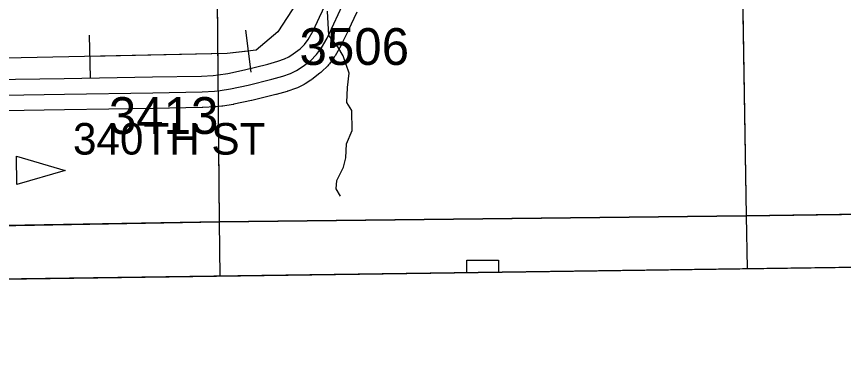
# Model space of a CAD drawing. Extents: x 23.6 to 68.7, y -63 to -29.
# Drawn here: x 48.415 to 49.986, y -57.856 to -57.182 of the extents above; entities that cross this region are included whole.
import ezdxf

# ---------------------------------------------------------------- set-up
doc = ezdxf.new("R2010")
doc.units = 0
for name, color, linetype in [('tdCoClipBndry', 7, 'Continuous'), ('tdCoCoBndry', 7, 'Continuous'), ('tdCoCoBndryPart', 7, 'Continuous'), ('tdCoDirctArrow', 7, 'Continuous'), ('tdCoHydroRiver', 7, 'Continuous'), ('tdCoPipe', 7, 'Continuous'), ('tdCoSecRdNmbr', 7, 'Continuous'), ('tdCoSecRdTxt', 7, 'Continuous'), ('tdCoSecRteBand', 7, 'Continuous'), ('tdCoSecRteCL', 7, 'Continuous'), ('tdCoSectLine', 7, 'Continuous'), ('tdCoSectLinePart', 7, 'Continuous'), ('tdCoSurfAsphalt', 7, 'Continuous'), ('tdCoTwpBndryShd', 7, 'Continuous')]:
    doc.layers.add(name, color=color, linetype=linetype)

msp = doc.modelspace()

# ---------------------------------------------------------------- linework, layer by layer
at = {"layer": 'tdCoClipBndry'}
msp.add_lwpolyline([(56.8227, -57.553), (51.8233, -57.6334), (46.8056, -57.7041), (45.8081, -57.7131), (44.8328, -57.735), (43.8446, -57.7356), (42.8125, -57.7502), (36.856, -57.8104), (34.8462, -57.8398), (33.8615, -57.8433), (32.8589, -57.8556), (32.833, -57.8525), (32.8013, -57.8383), (32.7717, -57.8067), (32.7614, -57.7827), (32.7577, -57.7569), (32.6839, -51.7283), (32.6474, -49.7276), (32.6233, -45.7459), (32.6113, -44.7492), (32.588, -43.7493), (32.587, -43.0064), (32.5923, -42.7484), (32.5183, -35.7733)], dxfattribs=at)
at = {"layer": 'tdCoCoBndry'}
for p, q in [((50.7977, -57.5472), (49.8017, -57.5614)), ((49.8017, -57.5614), (50.7977, -57.5472)), ((49.8017, -57.5614), (48.8003, -57.5731)), ((48.8003, -57.5731), (49.8017, -57.5614)), ((48.8003, -57.5731), (47.8017, -57.59)), ((47.8017, -57.59), (48.8003, -57.5731))]:
    msp.add_line(p, q, dxfattribs=at)
for points in [[(35.8551, -57.7251), (36.8548, -57.7104), (37.8632, -57.702), (38.8607, -57.6881), (39.821, -57.6811), (40.8084, -57.671), (40.8282, -57.6709), (41.8142, -57.6606), (42.8114, -57.6502), (43.828, -57.6382), (43.8439, -57.6356), (44.8231, -57.6351), (44.8305, -57.6351), (45.7951, -57.6134), (45.8065, -57.6132), (46.7976, -57.6042), (46.8042, -57.6042), (47.8013, -57.59), (48.8, -57.5731), (49.8013, -57.5613), (50.7973, -57.5472), (51.8219, -57.5335), (52.8221, -57.5189)], [(52.8224, -57.5189), (51.8222, -57.5335), (50.7977, -57.5472), (49.8017, -57.5614), (48.8003, -57.5731), (47.8017, -57.59), (46.8045, -57.6042), (46.798, -57.6042), (45.8069, -57.6132), (45.7954, -57.6134), (44.8309, -57.6351), (44.8234, -57.6351), (43.8442, -57.6356), (43.8283, -57.6383), (42.8118, -57.6502), (41.8146, -57.6606), (40.8286, -57.6709), (40.8087, -57.671), (39.8213, -57.6811), (38.8611, -57.6881), (37.8635, -57.702), (36.8552, -57.7104), (35.8554, -57.7251)], [(52.8224, -57.5189), (51.8222, -57.5335), (50.7977, -57.5472), (49.8017, -57.5614), (48.8003, -57.5731), (47.8017, -57.59), (46.8045, -57.6042), (46.798, -57.6042), (45.8069, -57.6132), (45.7954, -57.6134), (44.8309, -57.6351), (44.8317, -57.735), (44.8328, -57.735), (45.8081, -57.7131), (46.8056, -57.7041), (51.8233, -57.6334), (56.8227, -57.553)]]:
    msp.add_lwpolyline(points, dxfattribs=at)
at = {"layer": 'tdCoCoBndryPart'}
msp.add_lwpolyline([(47.8275, -57.5895), (48.8, -57.5731), (49.8013, -57.5613), (50.7861, -57.5473)], dxfattribs=at)
at = {"layer": 'tdCoDirctArrow'}
msp.add_lwpolyline([(48.4147, -57.4477), (48.5072, -57.4748), (48.4153, -57.5016)], close=True, dxfattribs=at)
at = {"layer": 'tdCoHydroRiver'}
msp.add_lwpolyline([(49.0303, -57.524), (49.0222, -57.5099), (49.0236, -57.4941), (49.036, -57.4687), (49.0405, -57.4513), (49.0418, -57.4244), (49.0526, -57.399), (49.0522, -57.3612), (49.0425, -57.3455), (49.0438, -57.3171), (49.0467, -57.2902), (49.0353, -57.2572), (49.0256, -57.2399), (49.008, -57.218), (49.0059, -57.1722)], dxfattribs=at)
at = {"layer": 'tdCoPipe'}
for p, q in [((48.5529, -57.2178), (48.5545, -57.2985)), ((48.8497, -57.2078), (48.8597, -57.2877))]:
    msp.add_line(p, q, dxfattribs=at)
for points in [[(53.0685, -56.591), (50.7015, -56.6132), (50.7179, -57.2247), (50.5989, -57.2241), (49.8578, -56.9776), (49.7137, -56.9708), (49.1168, -57.0055), (49.0002, -57.0742), (48.9111, -57.2115), (48.8699, -57.2459), (48.815, -57.2528), (48.1221, -57.267), (48.1221, -57.267), (48.0398, -57.2807), (47.9849, -57.2876), (47.9163, -57.3083), (47.7174, -57.528), (47.6625, -57.5281), (46.0227, -57.536), (46.016, -57.7076)], [(48.8547, -57.2478), (48.815, -57.2528), (48.5537, -57.2581)]]:
    msp.add_lwpolyline(points, dxfattribs=at)
at = {"layer": 'tdCoSecRteBand'}
for points in [[(48.2737, -57.3034), (48.5052, -57.2999), (48.6732, -57.2972), (48.7662, -57.2955), (48.7885, -57.2943), (48.7977, -57.2933), (48.816, -57.2903), (48.8481, -57.2835), (48.8922, -57.2726), (48.9116, -57.267), (48.9239, -57.2628), (48.932, -57.2589), (48.9405, -57.2534), (48.9536, -57.2435), (48.962, -57.2352), (48.9688, -57.2257), (48.9784, -57.2091), (48.9908, -57.1834), (49.0072, -57.148)], [(49.0613, -57.174), (49.0451, -57.2089), (49.045, -57.2091), (49.0449, -57.2093), (49.0319, -57.2362), (49.0315, -57.2372), (49.0309, -57.2381), (49.02, -57.257), (49.0192, -57.2583), (49.0184, -57.2595), (49.0092, -57.2722), (49.0078, -57.2742), (49.0061, -57.2759), (48.9946, -57.2874), (48.9931, -57.2889), (48.9914, -57.2901), (48.9758, -57.3019), (48.975, -57.3026), (48.9741, -57.3031), (48.9632, -57.3102), (48.9616, -57.3112), (48.96, -57.312), (48.9485, -57.3176), (48.9468, -57.3184), (48.945, -57.319), (48.9302, -57.3241), (48.9295, -57.3243), (48.9288, -57.3245), (48.9082, -57.3304), (48.9077, -57.3305), (48.9072, -57.3307), (48.8621, -57.3419), (48.8616, -57.342), (48.8611, -57.3421), (48.8277, -57.3492), (48.8271, -57.3493), (48.8264, -57.3494), (48.8066, -57.3527), (48.8058, -57.3528), (48.805, -57.3529), (48.7941, -57.3541), (48.7932, -57.3542), (48.7923, -57.3542), (48.7687, -57.3554), (48.7683, -57.3554), (48.7678, -57.3554), (48.6743, -57.3572), (48.6743, -57.3572), (48.6742, -57.3572), (48.5061, -57.3599), (48.5061, -57.3599), (48.5061, -57.3599), (48.2747, -57.3634)], [(49.2707, -57.6694), (49.2705, -57.646), (49.3305, -57.6456), (49.3307, -57.6685)]]:
    msp.add_lwpolyline(points, dxfattribs=at)
at = {"layer": 'tdCoSecRteCL'}
msp.add_lwpolyline([(48.2742, -57.3334), (48.5057, -57.3299), (48.6738, -57.3272), (48.7672, -57.3254), (48.7908, -57.3243), (48.8017, -57.3231), (48.8215, -57.3198), (48.8548, -57.3128), (48.8999, -57.3016), (48.9206, -57.2957), (48.9353, -57.2906), (48.9468, -57.285), (48.9577, -57.278), (48.9734, -57.2662), (48.9849, -57.2547), (48.994, -57.242), (49.0049, -57.2231), (49.0179, -57.1963), (49.0344, -57.1606)], dxfattribs=at)
at = {"layer": 'tdCoSectLine'}
for points in [[(49.7852, -56.563), (49.8013, -57.5613)], [(48.7912, -56.5798), (48.8, -57.5731)], [(49.8013, -57.5613), (50.7973, -57.5472)], [(48.8, -57.5731), (49.8013, -57.5613)], [(49.8013, -57.5613), (49.803, -57.6619)], [(47.8013, -57.59), (48.8, -57.5731)], [(48.8, -57.5731), (48.801, -57.676)]]:
    msp.add_lwpolyline(points, dxfattribs=at)
at = {"layer": 'tdCoSectLinePart'}
for points in [[(48.7912, -56.5798), (48.7975, -57.2933)], [(49.7937, -57.0917), (49.8013, -57.5613)], [(48.798, -57.3534), (48.8, -57.5731)], [(49.8013, -57.5613), (50.7861, -57.5473)], [(48.8, -57.5731), (49.8013, -57.5613)], [(49.8013, -57.5613), (49.803, -57.6619)], [(47.8275, -57.5895), (48.8, -57.5731)], [(48.8, -57.5731), (48.801, -57.676)]]:
    msp.add_lwpolyline(points, dxfattribs=at)
at = {"layer": 'tdCoSurfAsphalt'}
msp.add_lwpolyline([(48.2742, -57.3334), (48.5057, -57.3299), (48.6738, -57.3272), (48.7672, -57.3254), (48.7908, -57.3243), (48.8017, -57.3231), (48.8215, -57.3198), (48.8548, -57.3128), (48.8999, -57.3016), (48.9206, -57.2957), (48.9353, -57.2906), (48.9468, -57.285), (48.9577, -57.278), (48.9734, -57.2662), (48.9849, -57.2547), (48.994, -57.242), (49.0049, -57.2231), (49.0179, -57.1963), (49.0344, -57.1606)], dxfattribs=at)
at = {"layer": 'tdCoTwpBndryShd'}
msp.add_lwpolyline([(52.8221, -57.5189), (51.8219, -57.5335), (50.7973, -57.5472), (49.8013, -57.5613), (48.8, -57.5731), (47.8013, -57.59), (46.8042, -57.6042), (46.7976, -57.6042), (45.8065, -57.6132), (45.7951, -57.6134), (44.8305, -57.6351), (44.8231, -57.6351), (43.8439, -57.6356), (43.828, -57.6382), (42.8114, -57.6502), (41.8142, -57.6606), (40.8282, -57.6709), (40.8084, -57.671), (39.821, -57.6811), (38.8607, -57.6881), (37.8632, -57.702), (36.8548, -57.7104), (35.8551, -57.7251)], dxfattribs=at)

# ---------------------------------------------------------------- texts
at = {"layer": 'tdCoSecRdNmbr'}
for s, rotation, p in [('3506', 0.0379, (48.9525, -57.2743)), ('3413', 0.0376, (48.5901, -57.4056))]:
    msp.add_text(s, height=0.07, rotation=rotation, dxfattribs=at).set_placement(p)
at = {"layer": 'tdCoSecRdTxt'}
msp.add_text('340TH ST', height=0.06, dxfattribs=at).set_placement((48.522, -57.4448))

doc.saveas('drawing.dxf')
